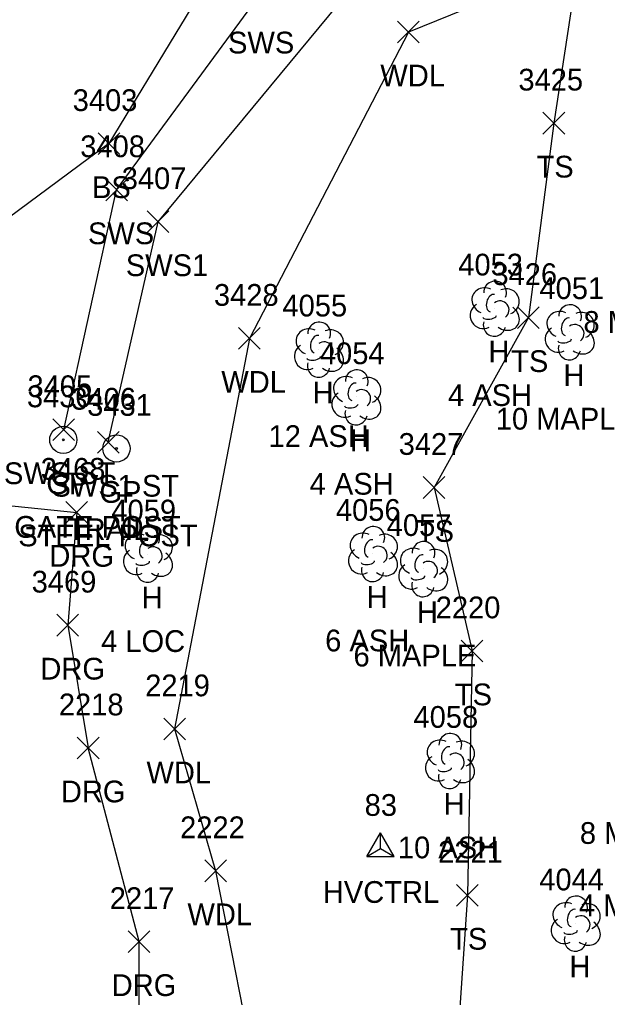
# Model space of a CAD drawing. Extents: x 1461855 to 1464118, y 556196 to 557441.
# Drawn here: x 1461952.7 to 1462006.8, y 556619.2 to 556709.1 of the extents above; entities that cross this region are included whole.
import ezdxf

# ---------------------------------------------------------------- set-up
doc = ezdxf.new("R2010")
doc.units = 0
for name, color, linetype in [('C_A', 7, 'Continuous'), ('C_I', 7, 'Continuous'), ('CPSM', 7, 'Continuous'), ('L_A', 7, 'Continuous'), ('L_C', 7, 'Continuous'), ('L_I', 7, 'Continuous'), ('L_TIC', 7, 'Continuous'), ('LAWA', 7, 'Continuous'), ('LELB', 7, 'Continuous'), ('LTD', 7, 'Continuous'), ('R_A', 7, 'Continuous'), ('R_C', 7, 'Continuous'), ('R_I', 7, 'Continuous'), ('R_TIC', 7, 'Continuous'), ('RDG', 7, 'Continuous'), ('RGP', 7, 'Continuous'), ('RSW', 7, 'Continuous')]:
    doc.layers.add(name, color=color, linetype=linetype)

msp = doc.modelspace()

# ---------------------------------------------------------------- linework, layer by layer
at = {"layer": 'CPSM'}
for p, q in [((1461984.684, 556632.136), (1461985.934, 556634.301)), ((1461987.184, 556632.136), (1461985.934, 556634.301)), ((1461985.934, 556632.858), (1461985.934, 556634.301)), ((1461984.684, 556632.136), (1461985.934, 556632.858)), ((1461985.934, 556632.858), (1461985.934, 556632.858)), ((1461985.934, 556632.858), (1461987.184, 556632.136)), ((1461984.684, 556632.136), (1461987.184, 556632.136))]:
    msp.add_line(p, q, dxfattribs=at)
at = {"layer": 'L_TIC'}
for points in [[(1461987.495, 556706.931), (1461989.495, 556708.931)], [(1461989.495, 556706.931), (1461987.495, 556708.931)], [(1462000.867, 556698.554), (1462002.867, 556700.554)], [(1462002.867, 556698.554), (1462000.867, 556700.554)], [(1461959.957, 556696.669), (1461961.957, 556698.669)], [(1461961.957, 556696.669), (1461959.957, 556698.669)], [(1461998.534, 556680.669), (1462000.534, 556682.669)], [(1462000.534, 556680.669), (1461998.534, 556682.669)], [(1461972.87, 556678.76), (1461974.87, 556680.76)], [(1461974.87, 556678.76), (1461972.87, 556680.76)], [(1461989.857, 556665.053), (1461991.857, 556667.053)], [(1461991.857, 556665.053), (1461989.857, 556667.053)], [(1461993.35, 556650.025), (1461995.35, 556652.025)], [(1461995.35, 556650.025), (1461993.35, 556652.025)], [(1461965.99, 556642.855), (1461967.99, 556644.855)], [(1461967.99, 556642.855), (1461965.99, 556644.855)], [(1461969.758, 556629.806), (1461971.758, 556631.806)], [(1461971.758, 556629.806), (1461969.758, 556631.806)], [(1461992.92, 556627.553), (1461994.92, 556629.553)], [(1461994.92, 556627.553), (1461992.92, 556629.553)]]:
    msp.add_lwpolyline(points, dxfattribs=at)
at = {"layer": 'LAWA'}
for points in [[(1461992.899, 556758.695), (1461993.254, 556750.768), (1461999.905, 556743.76), (1462004.58, 556724.659), (1462004.098, 556714.259), (1461988.495, 556707.931), (1461973.87, 556679.76)], [(1461973.87, 556679.76), (1461966.99, 556643.855)], [(1461966.99, 556643.855), (1461970.758, 556630.806), (1461974.775, 556610.383), (1461978.018, 556594.214), (1461979.63, 556591.534), (1461980.916, 556588.073), (1461980.911, 556585.996), (1461997.991, 556566.696), (1461991.485, 556562.204), (1461998.233, 556546.822), (1462003.925, 556533.351), (1462020.908, 556518.859), (1462035.594, 556503.943), (1462051.308, 556488.469), (1462071.482, 556482.443), (1462073.826, 556488.172), (1462091.483, 556509.713), (1462111.543, 556518.091), (1462114.944, 556522.402), (1462105.835, 556530.217)]]:
    msp.add_lwpolyline(points, dxfattribs=at)
at = {"layer": 'LELB'}
for points in [[(1461981.863, 556780.657), (1461976.053, 556771.1), (1461967.284, 556761.909), (1461962.875, 556749.079), (1461964.986, 556728.538), (1461974.133, 556719.419), (1461960.957, 556697.669), (1461947.975, 556688.088)], [(1462004.098, 556714.259), (1462001.867, 556699.554), (1461999.534, 556681.669), (1461990.857, 556666.053)], [(1461990.857, 556666.053), (1461994.35, 556651.025)], [(1461994.35, 556651.025), (1461993.92, 556628.553), (1461992.593, 556608.803), (1461984.779, 556600.647), (1461978.018, 556594.214), (1461972.105, 556589.426)]]:
    msp.add_lwpolyline(points, dxfattribs=at)
at = {"layer": 'LTD'}
for p, q in [((1461996.418, 556682.547), (1461996.418, 556682.547)), ((1461996.418, 556682.547), (1461996.418, 556682.547)), ((1462003.315, 556680.378), (1462003.315, 556680.378)), ((1462003.315, 556680.378), (1462003.315, 556680.378)), ((1461980.248, 556678.779), (1461980.248, 556678.779)), ((1461980.248, 556678.779), (1461980.248, 556678.779)), ((1461983.695, 556674.392), (1461983.695, 556674.392)), ((1461983.695, 556674.392), (1461983.695, 556674.392)), ((1461964.523, 556659.931), (1461964.523, 556659.931)), ((1461964.523, 556659.931), (1461964.523, 556659.931)), ((1461985.218, 556659.984), (1461985.218, 556659.984)), ((1461985.218, 556659.984), (1461985.218, 556659.984)), ((1461989.84, 556658.596), (1461989.84, 556658.596)), ((1461989.84, 556658.596), (1461989.84, 556658.596)), ((1461992.3, 556640.955), (1461992.3, 556640.955)), ((1461992.3, 556640.955), (1461992.3, 556640.955)), ((1462003.867, 556626.007), (1462003.867, 556626.007)), ((1462003.867, 556626.007), (1462003.867, 556626.007))]:
    msp.add_line(p, q, dxfattribs=at)
for centre in [(1461996.465, 556683.981), (1462003.362, 556681.812), (1461980.295, 556680.213), (1461983.742, 556675.826), (1461964.57, 556661.365), (1461985.264, 556661.418), (1461989.886, 556660.03), (1461992.347, 556642.389), (1462003.914, 556627.441)]:
    msp.add_arc(centre, 1.047, 335.52715, 180.95627, dxfattribs=at)
for centre, major_axis, ratio, start_param, end_param in [((1461995.626, 556683.214), (1.21, -0.512), 0.895232, 1.570796, 4.712389), ((1461996.21, 556683.005), (-0.208, -0.792), 0.645439, 3.141593, 6.283185), ((1461997.46, 556683.131), (-1.141, -0.483), 0.949671, 1.570796, 4.712389), ((1461995.335, 556681.838), (0.584, -1.042), 0.959034, 3.141593, 6.283185), ((1461996.918, 556682.38), (-0.5, 0.667), 0.989748, 3.141593, 6.283185), ((1461997.418, 556681.714), (-1.09, 0.792), 0.841452, 1.570796, 4.712389), ((1462002.524, 556681.044), (1.21, -0.512), 0.895232, 1.570796, 4.712389), ((1462004.357, 556680.961), (-1.141, -0.483), 0.949671, 1.570796, 4.712389), ((1461996.418, 556681.047), (0.265, 1.061), 0.942809, 1.570796, 4.712389), ((1461995.96, 556681.797), (-0.625, -0.083), 0.423636, 0, 3.141593), ((1462003.107, 556680.836), (-0.208, -0.792), 0.645439, 3.141593, 6.283185), ((1462003.815, 556680.211), (-0.5, 0.667), 0.989748, 3.141593, 6.283185), ((1461979.456, 556679.446), (1.21, -0.512), 0.895232, 1.570796, 4.712389), ((1461981.29, 556679.363), (-1.141, -0.483), 0.949671, 1.570796, 4.712389), ((1462002.232, 556679.669), (0.584, -1.042), 0.959034, 3.141593, 6.283185), ((1462004.316, 556679.545), (-1.09, 0.792), 0.841452, 1.570796, 4.712389), ((1461980.04, 556679.238), (-0.208, -0.792), 0.645439, 3.141593, 6.283185), ((1461980.748, 556678.613), (-0.5, 0.667), 0.989748, 3.141593, 6.283185), ((1462002.857, 556679.628), (-0.625, -0.083), 0.423636, 0, 3.141593), ((1461979.165, 556678.071), (0.584, -1.042), 0.959034, 3.141593, 6.283185), ((1461981.248, 556677.946), (-1.09, 0.792), 0.841452, 1.570796, 4.712389), ((1462003.316, 556678.878), (0.265, 1.061), 0.942809, 1.570796, 4.712389), ((1461980.248, 556677.279), (0.265, 1.061), 0.942809, 1.570796, 4.712389), ((1461979.79, 556678.029), (-0.625, -0.083), 0.423636, 0, 3.141593), ((1461982.903, 556675.058), (1.21, -0.512), 0.895232, 1.570796, 4.712389), ((1461983.487, 556674.85), (-0.208, -0.792), 0.645439, 3.141593, 6.283185), ((1461984.736, 556674.975), (-1.141, -0.483), 0.949671, 1.570796, 4.712389), ((1461984.195, 556674.225), (-0.5, 0.667), 0.989748, 3.141593, 6.283185), ((1461982.612, 556673.683), (0.584, -1.042), 0.959034, 3.141593, 6.283185), ((1461984.695, 556673.559), (-1.09, 0.792), 0.841452, 1.570796, 4.712389), ((1461983.695, 556672.892), (0.265, 1.061), 0.942809, 1.570796, 4.712389), ((1461983.237, 556673.642), (-0.625, -0.083), 0.423636, 0, 3.141593), ((1461963.732, 556660.597), (1.21, -0.512), 0.895232, 1.570796, 4.712389), ((1461964.315, 556660.389), (-0.208, -0.792), 0.645439, 3.141593, 6.283185), ((1461965.565, 556660.514), (-1.141, -0.483), 0.949671, 1.570796, 4.712389), ((1461984.426, 556660.651), (1.21, -0.512), 0.895232, 1.570796, 4.712389), ((1461985.009, 556660.443), (-0.208, -0.792), 0.645439, 3.141593, 6.283185), ((1461986.259, 556660.568), (-1.141, -0.483), 0.949671, 1.570796, 4.712389), ((1461965.023, 556659.764), (-0.5, 0.667), 0.989748, 3.141593, 6.283185), ((1461985.718, 556659.818), (-0.5, 0.667), 0.989748, 3.141593, 6.283185), ((1461989.048, 556659.262), (1.21, -0.512), 0.895232, 1.570796, 4.712389), ((1461990.881, 556659.179), (-1.141, -0.483), 0.949671, 1.570796, 4.712389), ((1461963.44, 556659.222), (0.584, -1.042), 0.959034, 3.141593, 6.283185), ((1461965.523, 556659.098), (-1.09, 0.792), 0.841452, 1.570796, 4.712389), ((1461984.135, 556659.276), (0.584, -1.042), 0.959034, 3.141593, 6.283185), ((1461986.218, 556659.151), (-1.09, 0.792), 0.841452, 1.570796, 4.712389), ((1461989.631, 556659.054), (-0.208, -0.792), 0.645439, 3.141593, 6.283185), ((1461964.524, 556658.431), (0.265, 1.061), 0.942809, 1.570796, 4.712389), ((1461964.065, 556659.181), (-0.625, -0.083), 0.423636, 0, 3.141593), ((1461985.218, 556658.484), (0.265, 1.061), 0.942809, 1.570796, 4.712389), ((1461984.76, 556659.234), (-0.625, -0.083), 0.423636, 0, 3.141593), ((1461988.756, 556657.887), (0.584, -1.042), 0.959034, 3.141593, 6.283185), ((1461990.34, 556658.429), (-0.5, 0.667), 0.989748, 3.141593, 6.283185), ((1461990.84, 556657.762), (-1.09, 0.792), 0.841452, 1.570796, 4.712389), ((1461989.381, 556657.846), (-0.625, -0.083), 0.423636, 0, 3.141593), ((1461989.84, 556657.096), (0.265, 1.061), 0.942809, 1.570796, 4.712389), ((1461991.508, 556641.621), (1.21, -0.512), 0.895232, 1.570796, 4.712389), ((1461993.341, 556641.538), (-1.141, -0.483), 0.949671, 1.570796, 4.712389), ((1461992.091, 556641.413), (-0.208, -0.792), 0.645439, 3.141593, 6.283185), ((1461992.8, 556640.788), (-0.5, 0.667), 0.989748, 3.141593, 6.283185), ((1461991.217, 556640.246), (0.584, -1.042), 0.959034, 3.141593, 6.283185), ((1461993.3, 556640.122), (-1.09, 0.792), 0.841452, 1.570796, 4.712389), ((1461992.3, 556639.455), (0.265, 1.061), 0.942809, 1.570796, 4.712389), ((1461991.842, 556640.205), (-0.625, -0.083), 0.423636, 0, 3.141593), ((1462003.075, 556626.674), (1.21, -0.512), 0.895232, 1.570796, 4.712389), ((1462003.659, 556626.465), (-0.208, -0.792), 0.645439, 3.141593, 6.283185), ((1462004.909, 556626.59), (-1.141, -0.483), 0.949671, 1.570796, 4.712389), ((1462002.784, 556625.298), (0.584, -1.042), 0.959034, 3.141593, 6.283185), ((1462004.367, 556625.84), (-0.5, 0.667), 0.989748, 3.141593, 6.283185), ((1462003.409, 556625.257), (-0.625, -0.083), 0.423636, 0, 3.141593), ((1462004.867, 556625.174), (-1.09, 0.792), 0.841452, 1.570796, 4.712389), ((1462003.867, 556624.507), (0.265, 1.061), 0.942809, 1.570796, 4.712389)]:
    msp.add_ellipse(centre, major_axis=major_axis, ratio=ratio, start_param=start_param, end_param=end_param, dxfattribs=at)
at = {"layer": 'R_TIC'}
for points in [[(1461960.654, 556692.425), (1461962.654, 556694.425)], [(1461962.654, 556692.425), (1461960.654, 556694.425)], [(1461964.466, 556689.487), (1461966.466, 556691.487)], [(1461966.466, 556689.487), (1461964.466, 556691.487)], [(1461955.802, 556670.361), (1461957.802, 556672.361)], [(1461957.802, 556670.361), (1461955.802, 556672.361)], [(1461959.887, 556669.21), (1461961.887, 556671.21)], [(1461961.887, 556669.21), (1461959.887, 556671.21)], [(1461956.989, 556662.765), (1461958.989, 556664.765)], [(1461958.989, 556662.765), (1461956.989, 556664.765)], [(1461956.162, 556652.392), (1461958.162, 556654.392)], [(1461958.162, 556652.392), (1461956.162, 556654.392)], [(1461958.043, 556641.101), (1461960.043, 556643.101)], [(1461960.043, 556641.101), (1461958.043, 556643.101)], [(1461962.721, 556623.291), (1461964.721, 556625.291)], [(1461964.721, 556623.291), (1461962.721, 556625.291)]]:
    msp.add_lwpolyline(points, dxfattribs=at)
at = {"layer": 'RDG'}
for points in [[(1461929.095, 556667.663), (1461932.884, 556666.779), (1461935.802, 556666.155), (1461945.448, 556665.055), (1461957.989, 556663.765), (1461957.162, 556653.392)], [(1461957.162, 556653.392), (1461959.043, 556642.101)], [(1461960.909, 556600.588), (1461963.705, 556606.006), (1461963.721, 556624.291), (1461959.043, 556642.101)]]:
    msp.add_lwpolyline(points, dxfattribs=at)
at = {"layer": 'RGP'}
for p, q in [((1461956.758, 556670.43), (1461956.758, 556670.43)), ((1461961.644, 556669.644), (1461961.644, 556669.644))]:
    msp.add_line(p, q, dxfattribs=at)
for centre, radius in [((1461956.758, 556670.43), 1.25), ((1461956.758, 556670.43), 0.0833), ((1461961.644, 556669.644), 1.25), ((1461961.644, 556669.644), 0.0833)]:
    msp.add_circle(centre, radius, dxfattribs=at)
at = {"layer": 'RSW'}
for points in [[(1461956.802, 556671.361), (1461961.654, 556693.425), (1461974.535, 556710.962), (1461981.932, 556721.199), (1461986.563, 556731.413), (1461994.325, 556728.927), (1461992.624, 556717.525), (1461985.478, 556714.641)], [(1461960.887, 556670.21), (1461965.466, 556690.487), (1461985.478, 556714.641)]]:
    msp.add_lwpolyline(points, dxfattribs=at)

# ---------------------------------------------------------------- texts
at = {"layer": 'C_A'}
msp.add_text('HVCTRL', height=2, dxfattribs=at).set_placement((1461980.627, 556627.858))
at = {"layer": 'C_I'}
msp.add_text('83', height=2, dxfattribs=at).set_placement((1461984.47, 556635.858))
at = {"layer": 'L_A'}
for s, p in [('WDL', (1461985.912, 556702.931)), ('TS', (1462000.276, 556694.554)), ('BS', (1461959.398, 556692.669)), ('H', (1461995.851, 556677.547)), ('TS', (1461997.944, 556676.669)), ('WDL', (1461971.287, 556674.76)), ('H', (1462002.748, 556675.378)), ('H', (1461979.681, 556673.779)), ('H', (1461983.128, 556669.392)), ('TS', (1461989.267, 556661.053)), ('H', (1461963.956, 556654.931)), ('H', (1461984.651, 556654.984)), ('H', (1461989.273, 556653.596)), ('TS', (1461992.76, 556646.025)), ('WDL', (1461964.407, 556638.855)), ('H', (1461991.733, 556635.955)), ('WDL', (1461968.175, 556625.806)), ('TS', (1461992.33, 556623.553)), ('H', (1462003.3, 556621.007))]:
    msp.add_text(s, height=2, dxfattribs=at).set_placement(p)
at = {"layer": 'L_C'}
for s, p in [('8 MAPLE', (1462004.592, 556680.273)), ('4 ASH', (1461992.135, 556673.547)), ('10 MAPLE', (1461996.528, 556671.378)), ('12 ASH', (1461975.634, 556669.779)), ('4 ASH', (1461979.411, 556665.392)), ('4 LOC', (1461960.232, 556650.931)), ('6 ASH', (1461980.84, 556650.984)), ('6 MAPLE', (1461983.446, 556649.596)), ('8 MAPLE', (1462004.262, 556633.282)), ('10 ASH', (1461987.528, 556631.955)), ('4 MAPLE', (1462004.174, 556626.628))]:
    msp.add_text(s, height=2, dxfattribs=at).set_placement(p)
at = {"layer": 'L_I'}
for s, p in [('3425', (1461998.607, 556702.554)), ('3403', (1461957.619, 556700.669)), ('4053', (1461993.079, 556685.547)), ('3426', (1461996.219, 556684.669)), ('3428', (1461970.61, 556682.76)), ('4051', (1462000.544, 556683.378)), ('4055', (1461976.91, 556681.779)), ('4054', (1461980.356, 556677.392)), ('3427', (1461987.598, 556669.053)), ('4059', (1461961.177, 556662.931)), ('4056', (1461981.824, 556662.984)), ('4057', (1461986.501, 556661.596)), ('2220', (1461991.004, 556654.025)), ('2219', (1461964.289, 556646.855)), ('4058', (1461988.961, 556643.955)), ('2222', (1461967.498, 556633.806)), ('2221', (1461991.227, 556631.553)), ('4044', (1462000.529, 556629.007))]:
    msp.add_text(s, height=2, dxfattribs=at).set_placement(p)
at = {"layer": 'R_A'}
for s, p in [('SWS', (1461971.905, 556705.962)), ('SWS', (1461959.024, 556688.425)), ('SWS1', (1461962.506, 556685.487)), ('SWS ST', (1461951.298, 556666.361)), ('GP', (1461955.191, 556665.43)), ('SWS1 ST', (1461955.667, 556665.21)), ('GP', (1461960.077, 556664.644)), ('DRG', (1461955.477, 556658.765)), ('DRG', (1461954.65, 556648.392)), ('DRG', (1461956.532, 556637.101)), ('DRG', (1461961.209, 556619.291))]:
    msp.add_text(s, height=2, dxfattribs=at).set_placement(p)
at = {"layer": 'R_C'}
for s, p in [('STEEL GATE POST', (1461943.034, 556661.43)), ('TRAIL', (1461957.092, 556661.21)), ('STEEL POST', (1461952.613, 556660.644))]:
    msp.add_text(s, height=2, dxfattribs=at).set_placement(p)
at = {"layer": 'R_I'}
for s, p in [('3408', (1461958.315, 556696.425)), ('3407', (1461962.128, 556693.487)), ('3405', (1461953.464, 556674.361)), ('3430', (1461953.412, 556673.43)), ('3406', (1461957.493, 556673.21)), ('3431', (1461958.951, 556672.644)), ('3468', (1461954.682, 556666.765)), ('3469', (1461953.847, 556656.392)), ('2218', (1461956.35, 556645.101)), ('2217', (1461961.028, 556627.291))]:
    msp.add_text(s, height=2, dxfattribs=at).set_placement(p)

doc.saveas('drawing.dxf')
